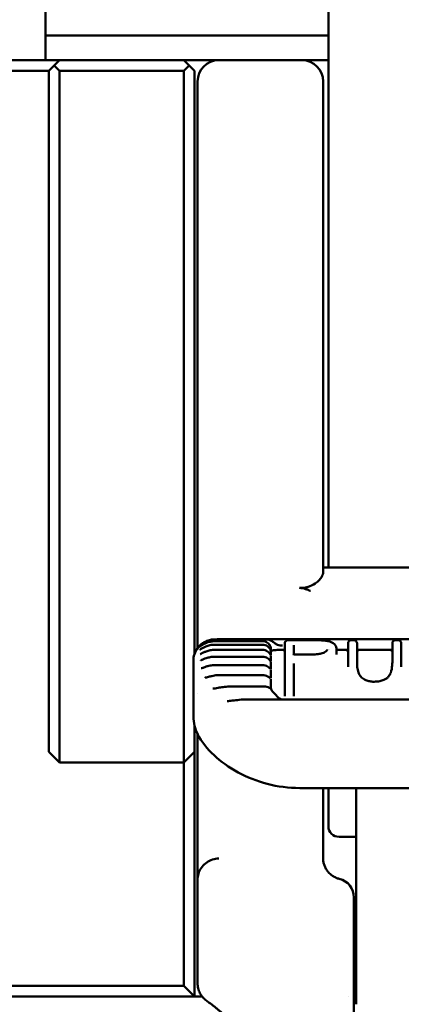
# Model space of a CAD drawing. Header units: millimetres. Extents: x 0 to 14369, y -869 to 2970.
# Tile 426 of 656: x 2543 to 2579, y 2433 to 2526. Entities that reach past the tile are written whole.
import ezdxf

# ---------------------------------------------------------------- set-up
doc = ezdxf.new("R2010")
doc.units = ezdxf.units.MM
doc.header["$LTSCALE"] = 10
doc.layers.add('Bemaßung (ISO)', color=7, linetype='Continuous', lineweight=25)
doc.layers.add('Sichtbar (ISO)', color=7, linetype='Continuous', lineweight=50)
doc.styles.add('Notiztext (DIN)', font='isocpeur.ttf')
doc.dimstyles.new('Standard (DIN)', dxfattribs={"dimscale": 10, "dimtxt": 3.5, "dimasz": 2.5, "dimexe": 3.175, "dimexo": 0.8, "dimgap": 0.8, "dimtad": 1, "dimrnd": 1e-08, "dimzin": 0, "dimtxsty": 'Notiztext (DIN)', "dimcen": 0.09, "dimdle": 10, "dimclrd": 256, "dimclre": 256, "dimclrt": 256, "dimadec": 0, "dimazin": 0, "dimtfac": 1, "dimtmove": 0, "dimatfit": 3, "dimfxl": 1, "dimtolj": 1, "dimtzin": 0, "dimlwd": -1, "dimlwe": -1, "dimarcsym": 0})

# ---------------------------------------------------------------- blocks, each defined once
blk = doc.blocks.new('*D21')
at = {"layer": 'Bemaßung (ISO)', "transparency": 16777216}
for p, q in [((2529.783, 2484.166), (2529.783, 2766.586)), ((2629.783, 2484.166), (2629.783, 2766.586)), ((2529.783, 2734.836), (2376.783, 2734.836)), ((2604.783, 2734.836), (2554.783, 2734.836))]:
    blk.add_line(p, q, dxfattribs=at)
for points in [[(2554.783, 2739.003), (2554.783, 2730.67), (2529.783, 2734.836)], [(2604.783, 2739.003), (2604.783, 2730.67), (2629.783, 2734.836)]]:
    blk.add_solid(points, dxfattribs=at)
at = {"layer": 'Defpoints', "color": 0, "transparency": 16777216}
for p in [(2629.783, 2734.836), (2529.783, 2476.166), (2629.783, 2476.166)]:
    blk.add_point(p, dxfattribs=at)
at = {"layer": 'Bemaßung (ISO)', "transparency": 16777216, "insert": (2384.783, 2784.836), "char_height": 35, "attachment_point": 1, "style": 'Notiztext (DIN)'}
blk.add_mtext('\\A1;50,00', dxfattribs=at)
blk = doc.blocks.new('*D25')
at = {"layer": 'Bemaßung (ISO)', "transparency": 16777216}
for p, q in [((2533.783, 2462.924), (2533.783, 2706.674)), ((2625.783, 2462.924), (2625.783, 2706.674)), ((2558.783, 2674.924), (2600.783, 2674.924)), ((2625.783, 2674.924), (2787.163, 2674.924))]:
    blk.add_line(p, q, dxfattribs=at)
for points in [[(2558.783, 2679.09), (2558.783, 2670.757), (2533.783, 2674.924)], [(2600.783, 2679.09), (2600.783, 2670.757), (2625.783, 2674.924)]]:
    blk.add_solid(points, dxfattribs=at)
at = {"layer": 'Defpoints', "color": 0, "transparency": 16777216}
for p in [(2625.783, 2674.924), (2533.783, 2454.924), (2625.783, 2454.924)]:
    blk.add_point(p, dxfattribs=at)
at = {"layer": 'Bemaßung (ISO)', "transparency": 16777216, "insert": (2672.413, 2724.924), "char_height": 35, "attachment_point": 1, "style": 'Notiztext (DIN)'}
blk.add_mtext('\\A1;46,00', dxfattribs=at)

msp = doc.modelspace()

# ---------------------------------------------------------------- linework, layer by layer
at = {"layer": 'Sichtbar (ISO)'}
for p, q in [((2572.383, 2540.61), (2572.383, 2477.421)), ((2545.783, 2521.924), (2545.783, 2529.816)), ((2545.783, 2524.224), (2572.383, 2524.224)), ((2547.083, 2521.924), (2520.783, 2521.924)), ((2547.083, 2521.924), (2546.583, 2521.424)), ((2558.783, 2521.924), (2547.083, 2521.924)), ((2558.783, 2521.924), (2562.083, 2521.924)), ((2559.283, 2521.424), (2558.783, 2521.924)), ((2562.083, 2521.924), (2569.883, 2521.924)), ((2569.883, 2521.924), (2572.383, 2521.924)), ((2546.083, 2520.924), (2520.783, 2520.924)), ((2546.583, 2521.424), (2546.083, 2520.924)), ((2546.083, 2492.487), (2546.083, 2520.924)), ((2547.083, 2520.924), (2546.583, 2521.424)), ((2558.783, 2520.924), (2547.083, 2520.924)), ((2547.083, 2492.487), (2547.083, 2520.924)), ((2558.783, 2520.924), (2559.283, 2521.424)), ((2558.783, 2520.924), (2558.783, 2492.487)), ((2559.783, 2520.924), (2559.283, 2521.424)), ((2559.783, 2520.924), (2559.783, 2492.487)), ((2560.083, 2515.846), (2560.083, 2519.924)), ((2571.883, 2519.924), (2571.883, 2515.846)), ((2560.083, 2515.846), (2560.083, 2507.226)), ((2571.883, 2507.226), (2571.883, 2515.846)), ((2560.083, 2503.304), (2560.083, 2507.226)), ((2571.883, 2503.304), (2571.883, 2507.226)), ((2560.083, 2488.286), (2560.083, 2503.304)), ((2571.883, 2503.304), (2571.883, 2488.286)), ((2546.083, 2491.987), (2546.083, 2492.487)), ((2546.083, 2491.987), (2546.083, 2457.424)), ((2547.083, 2491.487), (2547.083, 2492.487)), ((2558.783, 2492.487), (2558.783, 2491.487)), ((2559.783, 2492.487), (2559.783, 2491.987)), ((2559.783, 2466.088), (2559.783, 2491.987)), ((2547.083, 2456.924), (2547.083, 2491.487)), ((2558.783, 2491.487), (2558.783, 2456.924)), ((2560.083, 2488.286), (2560.083, 2466.666)), ((2571.883, 2488.286), (2571.883, 2473.833)), ((2572.383, 2477.421), (2572.383, 2475.049)), ((2572.383, 2474.232), (2572.383, 2475.049)), ((2571.883, 2474.232), (2587.683, 2474.232)), ((2566.183, 2467.313), (2561.683, 2467.313)), ((2566.183, 2466.984), (2561.683, 2466.984)), ((2561.703, 2467.481), (2566.495, 2467.481)), ((2568.502, 2467.5), (2562.105, 2467.5)), ((2568.284, 2462.697), (2568.284, 2467.118)), ((2570.686, 2467.409), (2568.575, 2467.409)), ((2568.983, 2467.5), (2590.983, 2467.5)), ((2569.127, 2466.937), (2569.127, 2466.083)), ((2574.23, 2465.387), (2574.23, 2467.118)), ((2574.782, 2467.409), (2574.521, 2467.409)), ((2575.073, 2467.118), (2575.073, 2465.39)), ((2578.395, 2465.39), (2578.395, 2467.118)), ((2578.947, 2467.409), (2578.686, 2467.409)), ((2579.238, 2467.118), (2579.238, 2465.387)), ((2566.183, 2466.498), (2561.683, 2466.498)), ((2566.983, 2466.588), (2566.983, 2466.363)), ((2566.983, 2466.341), (2566.983, 2465.955)), ((2570.773, 2466.064), (2569.327, 2466.064)), ((2572.276, 2466.355), (2572.276, 2466.355)), ((2572.445, 2466.504), (2572.445, 2466.504)), ((2573.144, 2466.061), (2573.144, 2466.549)), ((2574.188, 2466.504), (2573.144, 2466.504)), ((2578.353, 2466.504), (2575.114, 2466.504)), ((2559.683, 2463.621), (2559.683, 2465.461)), ((2566.183, 2465.856), (2561.683, 2465.856)), ((2566.983, 2465.914), (2566.983, 2465.396)), ((2566.983, 2465.342), (2566.983, 2464.686)), ((2569.127, 2465.226), (2569.127, 2462.697)), ((2574.23, 2464.89), (2574.23, 2465.387)), ((2579.238, 2464.89), (2579.238, 2465.387)), ((2566.183, 2465.065), (2561.732, 2465.065)), ((2566.983, 2464.622), (2566.983, 2463.834)), ((2559.683, 2463.621), (2559.683, 2460.245)), ((2566.183, 2464.128), (2562.155, 2464.128)), ((2566.983, 2463.759), (2566.983, 2462.911)), ((2559.783, 2463.011), (2559.783, 2463.012)), ((2560.083, 2462.362), (2560.083, 2462.362)), ((2566.327, 2463.052), (2563.082, 2463.052)), ((2567.026, 2462.754), (2567.026, 2462.754)), ((2568.284, 2462.697), (2568.284, 2462.163)), ((2569.127, 2462.697), (2569.127, 2462.163)), ((2564.764, 2461.844), (2567.996, 2461.844)), ((2568.983, 2461.82), (2590.983, 2461.82)), ((2559.783, 2457.424), (2559.783, 2459.429)), ((2560.083, 2458.598), (2560.083, 2444.936)), ((2546.083, 2456.924), (2546.083, 2457.424)), ((2547.083, 2455.924), (2546.083, 2456.924)), ((2547.083, 2455.924), (2547.083, 2456.924)), ((2558.783, 2456.924), (2558.783, 2455.924)), ((2559.783, 2456.924), (2558.783, 2455.924)), ((2559.783, 2457.424), (2559.783, 2456.924)), ((2559.783, 2433.924), (2559.783, 2456.924)), ((2558.783, 2455.924), (2547.083, 2455.924)), ((2558.783, 2434.924), (2558.783, 2455.924)), ((2589.683, 2453.511), (2569.683, 2453.511)), ((2571.883, 2451.839), (2571.883, 2453.511)), ((2572.383, 2449.924), (2572.383, 2453.511)), ((2574.983, 2434.08), (2574.983, 2453.511)), ((2573.383, 2448.924), (2574.983, 2448.924)), ((2571.883, 2446.924), (2571.883, 2447.6)), ((2560.083, 2435.167), (2560.083, 2444.936)), ((2574.783, 2443.231), (2574.783, 2443.232)), ((2574.783, 2443.228), (2574.783, 2443.23)), ((2574.783, 2443.021), (2574.783, 2443.228)), ((2574.783, 2427.283), (2574.783, 2443.02)), ((2532.197, 2434.924), (2558.783, 2434.924)), ((2558.783, 2434.924), (2559.783, 2433.924)), ((2560.083, 2435.165), (2560.083, 2435.164)), ((2559.783, 2433.924), (2531.783, 2433.924)), ((2559.783, 2433.924), (2560.51, 2433.924)), ((2574.316, 2433.924), (2574.317, 2433.924)), ((2574.783, 2433.924), (2574.983, 2433.924)), ((2574.983, 2433.189), (2574.983, 2434.08))]:
    msp.add_line(p, q, dxfattribs=at)
for centre, radius, start, end in [((2562.083, 2519.924), 2, 90, 180), ((2569.883, 2519.924), 2, 0, 90), ((2573.383, 2449.924), 1, 180, 270), ((2572.983, 2443.232), 1.8, 359.99809, 76.29977)]:
    msp.add_arc(centre, radius, start, end, dxfattribs=at)
for centre, major_axis, ratio, start_param, end_param in [((2568.084, 2466.625), (0.2, 0), 0.996577, 6.277956, 6.283662), ((2572.195, 2466.019), (-0.148, 0.261), 0.832748, 6.283074, 6.283168), ((2574.03, 2466.625), (0.2, 0), 0.996577, 6.281524, 6.283196), ((2575.273, 2466.625), (-0.2, 0), 0.996577, 6.282705, 6.287886), ((2578.195, 2466.625), (0.2, 0), 0.996577, 6.281533, 6.283196), ((2579.438, 2466.625), (-0.2, 0), 0.996577, 6.282635, 6.288666), ((2578.272, 2463.796), (-0.229, 0.194), 0.786284, 6.283001, 6.283185), ((2566.183, 2462.902), (0.8, 0), 0.837618, 0.000005, 0.000077), ((2561.683, 2460.245), (-2, 0), 0.919755, 6.28318, 6.283238), ((2560.363, 2444.495), (-0.149, 0.893), 0.265616, 0.883565, 1.010142), ((2572.983, 2443.232), (1.8, 0), 0.99997, 6.283153, 6.283185)]:
    msp.add_ellipse(centre, major_axis=major_axis, ratio=ratio, start_param=start_param, end_param=end_param, dxfattribs=at)
for points, knots in [([(2571.883, 2473.833), (2571.883, 2473.678), (2571.838, 2473.517), (2571.63, 2473.143), (2571.435, 2472.938), (2571.169, 2472.761), (2571.157, 2472.753), (2571.144, 2472.745)], [0.1748158, 0.1748158, 0.1748158, 0.1748158, 0.2212499, 0.2212499, 0.2840532, 0.2840532, 0.2871921, 0.2871921, 0.2871921, 0.2871921]), ([(2571.144, 2472.745), (2570.937, 2472.613), (2570.686, 2472.486), (2570.339, 2472.379), (2570.242, 2472.355), (2570.08, 2472.33), (2570.019, 2472.324), (2569.894, 2472.319), (2569.832, 2472.32), (2569.737, 2472.326), (2569.704, 2472.329), (2569.673, 2472.333)], [0.00000121, 0.00000121, 0.00000121, 0.00000121, 0.05030669, 0.05030669, 0.0681473, 0.0681473, 0.07860657, 0.07860657, 0.08916185, 0.08916185, 0.0946502, 0.0946502, 0.0946502, 0.0946502]), ([(2569.673, 2472.333), (2569.868, 2472.306), (2570.056, 2472.266), (2570.393, 2472.167), (2570.543, 2472.109), (2570.678, 2472.04), (2570.681, 2472.038), (2570.683, 2472.037)], [0.00106253, 0.00106253, 0.00106253, 0.00106253, 0.03145088, 0.03145088, 0.05880463, 0.05880463, 0.05932217, 0.05932217, 0.05932217, 0.05932217]), ([(2559.683, 2465.461), (2559.683, 2465.68), (2559.72, 2465.902), (2559.859, 2466.314), (2559.963, 2466.508), (2560.222, 2466.85), (2560.381, 2467.002), (2560.651, 2467.189), (2560.753, 2467.247), (2560.856, 2467.295)], [0, 0, 0, 0, 0.0331281, 0.0331281, 0.0656773, 0.0656773, 0.0982437, 0.0982437, 0.1163842, 0.1163842, 0.1163842, 0.1163842]), ([(2560.256, 2466.775), (2560.256, 2466.775), (2560.256, 2466.775), (2560.258, 2466.776), (2560.261, 2466.778), (2560.272, 2466.786), (2560.281, 2466.793), (2560.308, 2466.814), (2560.329, 2466.83), (2560.384, 2466.871), (2560.422, 2466.899), (2560.517, 2466.964), (2560.578, 2467.002), (2560.732, 2467.088), (2560.829, 2467.134), (2561.067, 2467.225), (2561.213, 2467.264), (2561.466, 2467.304), (2561.575, 2467.313), (2561.683, 2467.313)], [0.00815297, 0.00815297, 0.00815297, 0.00815297, 0.00899321, 0.00899321, 0.01181704, 0.01181704, 0.01583526, 0.01583526, 0.02224557, 0.02224557, 0.03125262, 0.03125262, 0.04317192, 0.04317192, 0.05967398, 0.05967398, 0.08206594, 0.08206594, 0.09828198, 0.09828198, 0.09828198, 0.09828198]), ([(2560.296, 2466.519), (2560.296, 2466.519), (2560.296, 2466.519), (2560.296, 2466.519), (2560.298, 2466.52), (2560.306, 2466.524), (2560.313, 2466.528), (2560.333, 2466.54), (2560.349, 2466.55), (2560.392, 2466.577), (2560.422, 2466.596), (2560.501, 2466.644), (2560.553, 2466.675), (2560.685, 2466.746), (2560.769, 2466.786), (2560.979, 2466.871), (2561.11, 2466.911), (2561.386, 2466.969), (2561.535, 2466.984), (2561.683, 2466.984)], [0.00660267, 0.00660267, 0.00660267, 0.00660267, 0.00670754, 0.00670754, 0.00899427, 0.00899427, 0.0123412, 0.0123412, 0.01739652, 0.01739652, 0.02484749, 0.02484749, 0.03527973, 0.03527973, 0.04999095, 0.04999095, 0.07042731, 0.07042731, 0.09259747, 0.09259747, 0.09259747, 0.09259747]), ([(2560.856, 2467.295), (2560.997, 2467.361), (2561.15, 2467.411), (2561.435, 2467.468), (2561.57, 2467.481), (2561.703, 2467.481)], [0.00019389, 0.00019389, 0.00019389, 0.00019389, 0.02397471, 0.02397471, 0.04400351, 0.04400351, 0.04400351, 0.04400351]), ([(2566.183, 2467.313), (2566.269, 2467.313), (2566.355, 2467.299), (2566.516, 2467.248), (2566.591, 2467.209), (2566.722, 2467.118), (2566.778, 2467.064), (2566.866, 2466.955), (2566.899, 2466.899), (2566.945, 2466.797), (2566.96, 2466.749), (2566.977, 2466.671), (2566.981, 2466.64), (2566.982, 2466.615), (2566.983, 2466.61), (2566.983, 2466.608)], [0, 0, 0, 0, 0.01283555, 0.01283555, 0.02538176, 0.02538176, 0.03745323, 0.03745323, 0.04872691, 0.04872691, 0.05962391, 0.05962391, 0.07062603, 0.07062603, 0.07422013, 0.07422013, 0.07422013, 0.07422013]), ([(2566.183, 2466.984), (2566.269, 2466.984), (2566.356, 2466.971), (2566.517, 2466.92), (2566.593, 2466.883), (2566.723, 2466.795), (2566.779, 2466.743), (2566.866, 2466.64), (2566.899, 2466.589), (2566.944, 2466.497), (2566.959, 2466.456), (2566.972, 2466.405), (2566.975, 2466.391), (2566.979, 2466.372), (2566.98, 2466.366), (2566.98, 2466.361), (2566.98, 2466.361), (2566.98, 2466.361)], [0, 0, 0, 0, 0.01287658, 0.01287658, 0.02547428, 0.02547428, 0.03752573, 0.03752573, 0.04866613, 0.04866613, 0.05931103, 0.05931103, 0.06487192, 0.06487192, 0.0689751, 0.0689751, 0.07010814, 0.07010814, 0.07010814, 0.07010814]), ([(2566.495, 2467.481), (2566.597, 2467.481), (2566.7, 2467.465), (2566.899, 2467.404), (2566.998, 2467.357), (2567.189, 2467.243), (2567.282, 2467.172), (2567.448, 2467.053), (2567.524, 2467.004), (2567.676, 2466.942), (2567.758, 2466.923), (2567.918, 2466.906), (2567.993, 2466.903), (2568.071, 2466.903)], [0, 0, 0, 0, 0.0152518, 0.0152518, 0.03140783, 0.03140783, 0.04956974, 0.04956974, 0.06713421, 0.06713421, 0.08398023, 0.08398023, 0.09698659, 0.09698659, 0.09698659, 0.09698659]), ([(2568.287, 2467.156), (2568.29, 2467.186), (2568.299, 2467.216), (2568.325, 2467.27), (2568.342, 2467.295), (2568.383, 2467.339), (2568.407, 2467.358), (2568.46, 2467.387), (2568.49, 2467.398), (2568.538, 2467.407), (2568.557, 2467.409), (2568.575, 2467.409)], [0, 0, 0, 0, 0.0045722, 0.0045722, 0.00912273, 0.00912273, 0.01377877, 0.01377877, 0.01860025, 0.01860025, 0.02153062, 0.02153062, 0.02153062, 0.02153062]), ([(2571.566, 2467.399), (2571.698, 2467.395), (2571.823, 2467.388), (2572.05, 2467.369), (2572.153, 2467.357), (2572.243, 2467.342)], [0, 0, 0, 0, 0.02081414, 0.02081414, 0.04276084, 0.04276084, 0.04276084, 0.04276084]), ([(2572.243, 2467.342), (2572.377, 2467.32), (2572.484, 2467.292), (2572.672, 2467.223), (2572.753, 2467.183), (2572.824, 2467.135)], [0, 0, 0, 0, 0.03252659, 0.03252659, 0.06501347, 0.06501347, 0.06501347, 0.06501347]), ([(2572.824, 2467.135), (2573.002, 2467.015), (2573.122, 2466.818), (2573.143, 2466.599), (2573.144, 2466.574), (2573.144, 2466.549)], [0, 0, 0, 0, 0.07975932, 0.07975932, 0.09001158, 0.09001158, 0.09001158, 0.09001158]), ([(2574.232, 2467.156), (2574.236, 2467.186), (2574.245, 2467.216), (2574.271, 2467.27), (2574.288, 2467.295), (2574.329, 2467.339), (2574.353, 2467.358), (2574.406, 2467.387), (2574.436, 2467.398), (2574.484, 2467.407), (2574.503, 2467.409), (2574.521, 2467.409)], [0, 0, 0, 0, 0.0045722, 0.0045722, 0.00912273, 0.00912273, 0.01377877, 0.01377877, 0.01860025, 0.01860025, 0.02153061, 0.02153061, 0.02153061, 0.02153061]), ([(2574.782, 2467.409), (2574.815, 2467.409), (2574.85, 2467.403), (2574.913, 2467.38), (2574.942, 2467.363), (2574.992, 2467.322), (2575.014, 2467.297), (2575.047, 2467.243), (2575.058, 2467.213), (2575.067, 2467.174), (2575.069, 2467.165), (2575.07, 2467.156)], [0, 0, 0, 0, 0.00534903, 0.00534903, 0.01051101, 0.01051101, 0.01542222, 0.01542222, 0.02012987, 0.02012987, 0.02151894, 0.02151894, 0.02151894, 0.02151894]), ([(2575.07, 2467.155), (2575.071, 2467.149), (2575.072, 2467.136), (2575.073, 2467.124), (2575.073, 2467.118)], [0.0009351, 0.0009351, 0.0009351, 0.0009351, 0.5, 0.9999987, 0.9999987, 0.9999987, 0.9999987]), ([(2578.398, 2467.156), (2578.401, 2467.186), (2578.41, 2467.216), (2578.436, 2467.27), (2578.453, 2467.295), (2578.494, 2467.339), (2578.518, 2467.358), (2578.571, 2467.387), (2578.601, 2467.398), (2578.649, 2467.407), (2578.668, 2467.409), (2578.686, 2467.409)], [0, 0, 0, 0, 0.0045722, 0.0045722, 0.00912273, 0.00912273, 0.01377877, 0.01377877, 0.01860025, 0.01860025, 0.02153061, 0.02153061, 0.02153061, 0.02153061]), ([(2578.947, 2467.409), (2578.98, 2467.409), (2579.015, 2467.403), (2579.078, 2467.38), (2579.107, 2467.363), (2579.158, 2467.322), (2579.179, 2467.297), (2579.212, 2467.243), (2579.224, 2467.213), (2579.233, 2467.174), (2579.234, 2467.165), (2579.235, 2467.156)], [0, 0, 0, 0, 0.00534903, 0.00534903, 0.01051101, 0.01051101, 0.01542222, 0.01542222, 0.02012987, 0.02012987, 0.02151894, 0.02151894, 0.02151894, 0.02151894]), ([(2579.235, 2467.155), (2579.236, 2467.149), (2579.237, 2467.136), (2579.238, 2467.124), (2579.238, 2467.118)], [0.0009351, 0.0009351, 0.0009351, 0.0009351, 0.5, 0.9999987, 0.9999987, 0.9999987, 0.9999987]), ([(2560.335, 2466.096), (2560.335, 2466.096), (2560.336, 2466.097), (2560.343, 2466.1), (2560.35, 2466.103), (2560.37, 2466.112), (2560.385, 2466.119), (2560.426, 2466.141), (2560.455, 2466.156), (2560.53, 2466.196), (2560.579, 2466.221), (2560.708, 2466.282), (2560.792, 2466.319), (2561.001, 2466.396), (2561.131, 2466.433), (2561.4, 2466.484), (2561.542, 2466.498), (2561.683, 2466.498)], [0.00503868, 0.00503868, 0.00503868, 0.00503868, 0.00718657, 0.00718657, 0.01042648, 0.01042648, 0.01510974, 0.01510974, 0.0220027, 0.0220027, 0.03176636, 0.03176636, 0.04624107, 0.04624107, 0.06653815, 0.06653815, 0.0876798, 0.0876798, 0.0876798, 0.0876798]), ([(2566.183, 2466.498), (2566.269, 2466.498), (2566.356, 2466.485), (2566.518, 2466.436), (2566.594, 2466.399), (2566.724, 2466.315), (2566.78, 2466.266), (2566.865, 2466.172), (2566.897, 2466.125), (2566.942, 2466.046), (2566.956, 2466.011), (2566.966, 2465.981), (2566.968, 2465.975), (2566.97, 2465.968), (2566.971, 2465.965), (2566.971, 2465.965)], [0, 0, 0, 0, 0.01292326, 0.01292326, 0.02555461, 0.02555461, 0.03754485, 0.03754485, 0.04852303, 0.04852303, 0.05890069, 0.05890069, 0.06141122, 0.06141122, 0.06381342, 0.06381342, 0.06381342, 0.06381342]), ([(2568.241, 2466.501), (2568.232, 2466.501), (2568.224, 2466.501), (2567.97, 2466.499), (2567.746, 2466.496), (2567.391, 2466.482), (2567.237, 2466.471), (2567.033, 2466.439), (2566.983, 2466.417), (2566.983, 2466.391)], [-0.2659513, -0.2659513, -0.2659513, -0.2659513, -0.2647125, -0.2647125, -0.2269046, -0.2269046, -0.1889191, -0.1889191, -0.1509336, -0.1509336, -0.1509336, -0.1509336]), ([(2568.15, 2466.44), (2568.15, 2466.44), (2568.15, 2466.44), (2568.151, 2466.441), (2568.152, 2466.441), (2568.155, 2466.442), (2568.157, 2466.442), (2568.164, 2466.445), (2568.169, 2466.447), (2568.181, 2466.452), (2568.188, 2466.456), (2568.202, 2466.465), (2568.211, 2466.471), (2568.229, 2466.488), (2568.239, 2466.499), (2568.259, 2466.526), (2568.268, 2466.544), (2568.281, 2466.582), (2568.284, 2466.603), (2568.284, 2466.624)], [0.02329832, 0.02329832, 0.02329832, 0.02329832, 0.02371036, 0.02371036, 0.02483218, 0.02483218, 0.02567789, 0.02567789, 0.02710678, 0.02710678, 0.02845417, 0.02845417, 0.03012637, 0.03012637, 0.0324342, 0.0324342, 0.03535575, 0.03535575, 0.03854671, 0.03854671, 0.03854671, 0.03854671]), ([(2569.044, 2466.109), (2569.044, 2466.109), (2569.044, 2466.109), (2569.045, 2466.108), (2569.048, 2466.107), (2569.059, 2466.102), (2569.067, 2466.099), (2569.09, 2466.092), (2569.105, 2466.088), (2569.142, 2466.08), (2569.165, 2466.076), (2569.217, 2466.069), (2569.247, 2466.067), (2569.293, 2466.065), (2569.31, 2466.064), (2569.327, 2466.064)], [0.01638781, 0.01638781, 0.01638781, 0.01638781, 0.01674286, 0.01674286, 0.01936135, 0.01936135, 0.02225495, 0.02225495, 0.02567305, 0.02567305, 0.02973801, 0.02973801, 0.03433485, 0.03433485, 0.03683621, 0.03683621, 0.03683621, 0.03683621]), ([(2570.773, 2466.064), (2570.893, 2466.064), (2571.013, 2466.068), (2571.23, 2466.081), (2571.327, 2466.09), (2571.56, 2466.121), (2571.691, 2466.149), (2571.883, 2466.205), (2571.953, 2466.233), (2572.022, 2466.266), (2572.035, 2466.273), (2572.047, 2466.28)], [0, 0, 0, 0, 0.01797945, 0.01797945, 0.03306086, 0.03306086, 0.05592827, 0.05592827, 0.07427749, 0.07427749, 0.07924196, 0.07924196, 0.07924196, 0.07924196]), ([(2572.048, 2466.28), (2572.125, 2466.324), (2572.174, 2466.365), (2572.245, 2466.441), (2572.26, 2466.472), (2572.274, 2466.512), (2572.276, 2466.525), (2572.276, 2466.537)], [0, 0, 0, 0, 0.02931678, 0.02931678, 0.06594166, 0.06594166, 0.09345113, 0.09345113, 0.09345113, 0.09345113]), ([(2574.096, 2466.44), (2574.096, 2466.44), (2574.096, 2466.44), (2574.097, 2466.441), (2574.098, 2466.441), (2574.103, 2466.442), (2574.108, 2466.444), (2574.119, 2466.449), (2574.125, 2466.452), (2574.139, 2466.459), (2574.146, 2466.464), (2574.163, 2466.477), (2574.172, 2466.485), (2574.192, 2466.508), (2574.202, 2466.523), (2574.219, 2466.557), (2574.225, 2466.577), (2574.229, 2466.606), (2574.23, 2466.615), (2574.23, 2466.625)], [0.02332192, 0.02332192, 0.02332192, 0.02332192, 0.02374328, 0.02374328, 0.02485495, 0.02485495, 0.0265227, 0.0265227, 0.02789426, 0.02789426, 0.02937383, 0.02937383, 0.03135636, 0.03135636, 0.03406334, 0.03406334, 0.03718366, 0.03718366, 0.03858481, 0.03858481, 0.03858481, 0.03858481]), ([(2575.073, 2466.624), (2575.073, 2466.603), (2575.076, 2466.581), (2575.09, 2466.541), (2575.1, 2466.522), (2575.125, 2466.49), (2575.14, 2466.475), (2575.162, 2466.46), (2575.168, 2466.456), (2575.179, 2466.451), (2575.183, 2466.449), (2575.192, 2466.445), (2575.197, 2466.443), (2575.204, 2466.441), (2575.205, 2466.441), (2575.207, 2466.44), (2575.207, 2466.44), (2575.207, 2466.44)], [0, 0, 0, 0, 0.00322914, 0.00322914, 0.00645042, 0.00645042, 0.00961174, 0.00961174, 0.01090882, 0.01090882, 0.01184502, 0.01184502, 0.01334239, 0.01334239, 0.01467993, 0.01467993, 0.01523997, 0.01523997, 0.01523997, 0.01523997]), ([(2578.261, 2466.44), (2578.261, 2466.44), (2578.261, 2466.44), (2578.262, 2466.441), (2578.263, 2466.441), (2578.268, 2466.442), (2578.273, 2466.444), (2578.284, 2466.449), (2578.291, 2466.452), (2578.304, 2466.459), (2578.311, 2466.464), (2578.328, 2466.477), (2578.337, 2466.485), (2578.357, 2466.508), (2578.367, 2466.523), (2578.384, 2466.557), (2578.39, 2466.577), (2578.394, 2466.606), (2578.395, 2466.615), (2578.395, 2466.625)], [0.02332194, 0.02332194, 0.02332194, 0.02332194, 0.02374326, 0.02374326, 0.02485497, 0.02485497, 0.02652274, 0.02652274, 0.0278942, 0.0278942, 0.0293738, 0.0293738, 0.03135647, 0.03135647, 0.03406347, 0.03406347, 0.03718378, 0.03718378, 0.0385849, 0.0385849, 0.0385849, 0.0385849]), ([(2560.372, 2465.513), (2560.372, 2465.513), (2560.373, 2465.513), (2560.378, 2465.515), (2560.384, 2465.517), (2560.403, 2465.523), (2560.417, 2465.529), (2560.455, 2465.544), (2560.481, 2465.556), (2560.551, 2465.587), (2560.596, 2465.607), (2560.718, 2465.659), (2560.798, 2465.69), (2560.998, 2465.759), (2561.124, 2465.793), (2561.393, 2465.843), (2561.538, 2465.856), (2561.683, 2465.856)], [0.00341203, 0.00341203, 0.00341203, 0.00341203, 0.00515302, 0.00515302, 0.00832222, 0.00832222, 0.01268924, 0.01268924, 0.01897222, 0.01897222, 0.02803426, 0.02803426, 0.04180041, 0.04180041, 0.06146542, 0.06146542, 0.08314878, 0.08314878, 0.08314878, 0.08314878]), ([(2566.183, 2465.856), (2566.269, 2465.856), (2566.357, 2465.844), (2566.519, 2465.797), (2566.595, 2465.762), (2566.724, 2465.682), (2566.779, 2465.637), (2566.862, 2465.553), (2566.893, 2465.513), (2566.925, 2465.465), (2566.933, 2465.452), (2566.945, 2465.43), (2566.95, 2465.421), (2566.952, 2465.416), (2566.953, 2465.416), (2566.953, 2465.416)], [0, 0, 0, 0, 0.01295595, 0.01295595, 0.02560154, 0.02560154, 0.03748083, 0.03748083, 0.04818177, 0.04818177, 0.05299352, 0.05299352, 0.0573825, 0.0573825, 0.05856341, 0.05856341, 0.05856341, 0.05856341]), ([(2578.043, 2463.99), (2578.138, 2464.102), (2578.195, 2464.227), (2578.323, 2464.58), (2578.359, 2464.809), (2578.39, 2465.15), (2578.395, 2465.273), (2578.395, 2465.39)], [0, 0, 0, 0, 0.0446298, 0.0446298, 0.1257401, 0.1257401, 0.1745503, 0.1745503, 0.1745503, 0.1745503]), ([(2560.422, 2464.775), (2560.422, 2464.775), (2560.425, 2464.775), (2560.434, 2464.776), (2560.442, 2464.778), (2560.466, 2464.783), (2560.484, 2464.788), (2560.531, 2464.803), (2560.563, 2464.814), (2560.648, 2464.844), (2560.705, 2464.865), (2560.851, 2464.915), (2560.946, 2464.946), (2561.184, 2465.009), (2561.333, 2465.037), (2561.566, 2465.06), (2561.649, 2465.064), (2561.732, 2465.064)], [0.00066082, 0.00066082, 0.00066082, 0.00066082, 0.00327635, 0.00327635, 0.00684491, 0.00684491, 0.01171231, 0.01171231, 0.01865242, 0.01865242, 0.02914706, 0.02914706, 0.04471474, 0.04471474, 0.06743741, 0.06743741, 0.07989162, 0.07989162, 0.07989162, 0.07989162]), ([(2566.183, 2465.065), (2566.269, 2465.064), (2566.357, 2465.052), (2566.519, 2465.008), (2566.595, 2464.975), (2566.722, 2464.902), (2566.776, 2464.861), (2566.837, 2464.806), (2566.854, 2464.79), (2566.88, 2464.761), (2566.892, 2464.749), (2566.908, 2464.729), (2566.914, 2464.722), (2566.92, 2464.714), (2566.921, 2464.712), (2566.921, 2464.712)], [0, 0, 0, 0, 0.0129639, 0.0129639, 0.02559157, 0.02559157, 0.0372901, 0.0372901, 0.04233739, 0.04233739, 0.04695021, 0.04695021, 0.05083937, 0.05083937, 0.05309008, 0.05309008, 0.05309008, 0.05309008]), ([(2575.21, 2464.362), (2575.248, 2464.265), (2575.299, 2464.166), (2575.446, 2463.966), (2575.547, 2463.863), (2575.691, 2463.77)], [0, 0, 0, 0, 0.03608745, 0.03608745, 0.07358972, 0.07358972, 0.07358972, 0.07358972]), ([(2560.75, 2463.886), (2560.768, 2463.886), (2560.792, 2463.888), (2560.852, 2463.898), (2560.89, 2463.905), (2560.988, 2463.928), (2561.051, 2463.946), (2561.216, 2463.99), (2561.321, 2464.018), (2561.59, 2464.078), (2561.758, 2464.106), (2562.003, 2464.125), (2562.079, 2464.128), (2562.155, 2464.128)], [0, 0, 0, 0, 0.00680955, 0.00680955, 0.01476839, 0.01476839, 0.02633906, 0.02633906, 0.0436116, 0.0436116, 0.06912113, 0.06912113, 0.08053113, 0.08053113, 0.08053113, 0.08053113]), ([(2566.183, 2464.128), (2566.269, 2464.128), (2566.357, 2464.116), (2566.518, 2464.074), (2566.593, 2464.044), (2566.719, 2463.979), (2566.771, 2463.943), (2566.827, 2463.9), (2566.842, 2463.888), (2566.863, 2463.869), (2566.871, 2463.862), (2566.881, 2463.853), (2566.884, 2463.851), (2566.884, 2463.851), (2566.884, 2463.851), (2566.884, 2463.851)], [0, 0, 0, 0, 0.01293346, 0.01293346, 0.02549776, 0.02549776, 0.03691258, 0.03691258, 0.04152972, 0.04152972, 0.04530485, 0.04530485, 0.04794123, 0.04794123, 0.04797875, 0.04797875, 0.04797875, 0.04797875]), ([(2575.691, 2463.77), (2575.749, 2463.732), (2575.815, 2463.695), (2575.949, 2463.635), (2576.016, 2463.609), (2576.199, 2463.554), (2576.325, 2463.53), (2576.527, 2463.511), (2576.601, 2463.508), (2576.675, 2463.508)], [0, 0, 0, 0, 0.01508162, 0.01508162, 0.02778867, 0.02778867, 0.04736568, 0.04736568, 0.05849377, 0.05849377, 0.05849377, 0.05849377]), ([(2576.675, 2463.508), (2576.774, 2463.508), (2576.874, 2463.512), (2577.058, 2463.529), (2577.143, 2463.542), (2577.359, 2463.585), (2577.486, 2463.624), (2577.69, 2463.711), (2577.772, 2463.758), (2577.925, 2463.866), (2577.991, 2463.928), (2578.043, 2463.99)], [0, 0, 0, 0, 0.01487674, 0.01487674, 0.02802781, 0.02802781, 0.04975976, 0.04975976, 0.06909635, 0.06909635, 0.09263034, 0.09263034, 0.09263034, 0.09263034]), ([(2561.517, 2462.856), (2561.577, 2462.856), (2561.648, 2462.863), (2561.811, 2462.887), (2561.907, 2462.906), (2562.155, 2462.954), (2562.313, 2462.984), (2562.672, 2463.035), (2562.877, 2463.052), (2563.082, 2463.052)], [0, 0, 0, 0, 0.01369071, 0.01369071, 0.03002743, 0.03002743, 0.05471915, 0.05471915, 0.08533739, 0.08533739, 0.08533739, 0.08533739]), ([(2566.327, 2463.052), (2566.419, 2463.052), (2566.512, 2463.041), (2566.68, 2462.999), (2566.758, 2462.97), (2566.875, 2462.908), (2566.921, 2462.877), (2566.984, 2462.818), (2567.007, 2462.792), (2567.026, 2462.754)], [0, 0, 0, 0, 0.01376359, 0.01376359, 0.02668391, 0.02668391, 0.03729503, 0.03729503, 0.04598374, 0.04598374, 0.04598374, 0.04598374]), ([(2566.983, 2462.897), (2566.984, 2462.86), (2566.987, 2462.829), (2566.991, 2462.808), (2566.991, 2462.808), (2566.991, 2462.807)], [0, 0, 0, 0, 0.00846648, 0.00846648, 0.008646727, 0.008646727, 0.008646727, 0.008646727]), ([(2567.242, 2462.474), (2567.348, 2462.372), (2567.442, 2462.253), (2567.618, 2462.06), (2567.702, 2461.983), (2567.842, 2461.894), (2567.894, 2461.867), (2567.948, 2461.844)], [0, 0, 0, 0, 0.02216579, 0.02216579, 0.04072368, 0.04072368, 0.05089397, 0.05089397, 0.05089397, 0.05089397]), ([(2562.857, 2461.689), (2563.01, 2461.689), (2563.177, 2461.707), (2563.557, 2461.753), (2563.776, 2461.783), (2564.25, 2461.83), (2564.507, 2461.844), (2564.764, 2461.844)], [0, 0, 0, 0, 0.02759474, 0.02759474, 0.06136786, 0.06136786, 0.09982685, 0.09982685, 0.09982685, 0.09982685]), ([(2569.683, 2453.511), (2568.653, 2453.511), (2567.61, 2453.649), (2565.656, 2454.161), (2564.72, 2454.538), (2563.028, 2455.454), (2562.257, 2456.006), (2560.974, 2457.198), (2560.45, 2457.849), (2559.849, 2459.075), (2559.683, 2459.647), (2559.683, 2460.245)], [0, 0, 0, 0, 0.154552, 0.154552, 0.3088375, 0.3088375, 0.4681361, 0.4681361, 0.6320351, 0.6320351, 0.7522292, 0.7522292, 0.7522292, 0.7522292]), ([(2571.883, 2451.839), (2571.883, 2451.793), (2571.883, 2451.727), (2571.883, 2451.658), (2571.883, 2451.64)], [0, 0, 0, 0, 0.05882353, 0.07970258, 0.07970258, 0.07970258, 0.07970258]), ([(2571.883, 2451.64), (2571.883, 2451.269), (2571.883, 2450.925), (2571.883, 2450.436), (2571.883, 2450.268), (2571.883, 2450.106)], [0, 0, 0, 0, 0.06076281, 0.06076281, 0.09517782, 0.09517782, 0.09517782, 0.09517782]), ([(2571.883, 2450.106), (2571.883, 2450.028), (2571.883, 2449.866), (2571.883, 2449.61), (2571.883, 2449.334), (2571.883, 2449.037), (2571.883, 2448.718), (2571.883, 2448.373), (2571.883, 2448.031), (2571.883, 2447.799), (2571.883, 2447.696)], [0.5312892, 0.5312892, 0.5312892, 0.5312892, 0.5882353, 0.6470588, 0.7058824, 0.7647059, 0.8235294, 0.8823529, 0.9411765, 0.9862634, 0.9862634, 0.9862634, 0.9862634]), ([(2562.083, 2446.896), (2561.879, 2446.891), (2561.676, 2446.856), (2561.482, 2446.793), (2561.288, 2446.73), (2561.104, 2446.639), (2560.937, 2446.524), (2560.771, 2446.409), (2560.622, 2446.27), (2560.498, 2446.113), (2560.374, 2445.957), (2560.275, 2445.783), (2560.205, 2445.599), (2560.135, 2445.416), (2560.095, 2445.223), (2560.085, 2445.03)], [0, 0, 0, 0, 0.2, 0.2, 0.2, 0.4, 0.4, 0.4, 0.6, 0.6, 0.6, 0.8, 0.8, 0.8, 1, 1, 1, 1]), ([(2573.409, 2444.98), (2573.303, 2445.006), (2573.077, 2445.082), (2572.756, 2445.256), (2572.467, 2445.495), (2572.237, 2445.769), (2572.065, 2446.068), (2571.948, 2446.382), (2571.893, 2446.67), (2571.883, 2446.854), (2571.883, 2446.924)], [0, 0, 0, 0, 0.1401116, 0.3046264, 0.454335, 0.5913043, 0.7168794, 0.8323042, 0.9379656, 1, 1, 1, 1]), ([(2574.784, 2443.25), (2574.784, 2443.25), (2574.784, 2443.25), (2574.784, 2443.249), (2574.784, 2443.247), (2574.784, 2443.242), (2574.784, 2443.237), (2574.783, 2443.225), (2574.783, 2443.216), (2574.783, 2443.193), (2574.783, 2443.18), (2574.783, 2443.153), (2574.783, 2443.141), (2574.783, 2443.112), (2574.783, 2443.093), (2574.783, 2443.062), (2574.783, 2443.051), (2574.783, 2443.023), (2574.783, 2443.005), (2574.783, 2442.969), (2574.783, 2442.951), (2574.783, 2442.915), (2574.783, 2442.897), (2574.783, 2442.874), (2574.783, 2442.867), (2574.783, 2442.861)], [0.00238441, 0.00238441, 0.00238441, 0.00238441, 0.00271486, 0.00271486, 0.00378199, 0.00378199, 0.00536067, 0.00536067, 0.00739441, 0.00739441, 0.00985969, 0.00985969, 0.01207866, 0.01207866, 0.01542792, 0.01542792, 0.01710161, 0.01710161, 0.01964951, 0.01964951, 0.02254459, 0.02254459, 0.02567672, 0.02567672, 0.02707319, 0.02707319, 0.02707319, 0.02707319]), ([(2560.918, 2433.532), (2560.895, 2433.549), (2560.872, 2433.566), (2560.737, 2433.672), (2560.635, 2433.772), (2560.45, 2433.994), (2560.37, 2434.116), (2560.229, 2434.39), (2560.173, 2434.542), (2560.1, 2434.853), (2560.082, 2435.01), (2560.083, 2435.167)], [-0.09581972, -0.09581972, -0.09581972, -0.09581972, -0.09149083, -0.09149083, -0.06999676, -0.06999676, -0.04798474, -0.04798474, -0.02364025, -0.02364025, -0.00000394, -0.00000394, -0.00000394, -0.00000394]), ([(2560.918, 2433.532), (2560.924, 2433.528), (2560.975, 2433.491), (2561.086, 2433.412), (2561.271, 2433.275), (2561.469, 2433.125), (2561.672, 2432.966), (2561.873, 2432.803), (2562.069, 2432.638), (2562.256, 2432.473), (2562.432, 2432.31), (2562.597, 2432.15), (2562.749, 2431.993), (2562.889, 2431.84), (2563.017, 2431.691), (2563.134, 2431.545), (2563.241, 2431.405), (2563.338, 2431.268), (2563.427, 2431.136), (2563.507, 2431.008), (2563.582, 2430.885), (2563.652, 2430.762), (2563.722, 2430.636), (2563.794, 2430.504), (2563.864, 2430.372), (2563.933, 2430.238), (2564.001, 2430.103), (2564.069, 2429.963), (2564.139, 2429.816), (2564.212, 2429.654), (2564.291, 2429.473), (2564.376, 2429.267), (2564.469, 2429.031), (2564.567, 2428.761), (2564.669, 2428.455), (2564.774, 2428.111), (2564.879, 2427.726), (2564.982, 2427.296), (2565.083, 2426.815), (2565.181, 2426.277), (2565.272, 2425.678), (2565.358, 2425.014), (2565.436, 2424.281), (2565.506, 2423.474), (2565.57, 2422.587), (2565.626, 2421.614), (2565.676, 2420.549), (2565.72, 2419.386), (2565.758, 2418.119), (2565.791, 2416.743), (2565.82, 2415.245), (2565.843, 2413.635), (2565.862, 2411.963), (2565.875, 2410.309), (2565.884, 2408.75), (2565.889, 2407.325), (2565.893, 2406.025), (2565.895, 2404.797), (2565.896, 2403.585), (2565.897, 2402.368), (2565.897, 2401.157), (2565.897, 2399.948), (2565.897, 2398.707), (2565.887, 2397.384), (2565.859, 2395.947), (2565.796, 2394.378), (2565.68, 2392.658), (2565.49, 2390.772), (2565.204, 2388.703), (2564.804, 2386.43), (2564.274, 2383.947), (2563.631, 2381.349), (2562.913, 2378.745), (2562.147, 2376.182), (2561.627, 2374.55), (2561.368, 2373.753)], [0.0000005, 0.0000005, 0.0000005, 0.0000005, 0.0018228, 0.0148528, 0.0267326, 0.0375536, 0.0474349, 0.0564836, 0.0647801, 0.0723864, 0.079362, 0.0857669, 0.0916643, 0.0971177, 0.1021714, 0.106837, 0.1111283, 0.1150844, 0.1187266, 0.1220403, 0.1250478, 0.1278496, 0.1305787, 0.1333163, 0.1360652, 0.1388054, 0.1415363, 0.144304, 0.1471988, 0.1503245, 0.1537856, 0.1576736, 0.1620614, 0.1670042, 0.1724967, 0.178495, 0.1850197, 0.1921465, 0.1999465, 0.2084793, 0.2177974, 0.2279535, 0.2390122, 0.2510542, 0.2641726, 0.2784723, 0.2940569, 0.3110128, 0.3294265, 0.34937, 0.3710346, 0.3946436, 0.419388, 0.4436961, 0.4664803, 0.4870974, 0.5055537, 0.5229022, 0.5403548, 0.5581162, 0.5756767, 0.5928564, 0.6104894, 0.629702, 0.6507302, 0.6737483, 0.6992176, 0.727311, 0.7582397, 0.7925456, 0.8307345, 0.8726001, 0.9143155, 0.9556741, 0.9999988, 0.9999988, 0.9999988, 0.9999988])]:
    msp.add_open_spline(points, degree=3, knots=knots, dxfattribs=at)
for points in [[(2561.804, 2467.481), (2561.904, 2467.494), (2562.005, 2467.5), (2562.105, 2467.5)], [(2568.284, 2467.118), (2568.284, 2467.124), (2568.285, 2467.137), (2568.286, 2467.149), (2568.287, 2467.155)], [(2568.576, 2467.5), (2568.552, 2467.5), (2568.527, 2467.5), (2568.502, 2467.5)], [(2568.576, 2467.5), (2568.71, 2467.5), (2568.847, 2467.5), (2568.983, 2467.5)], [(2570.686, 2467.409), (2570.982, 2467.409), (2571.286, 2467.408), (2571.566, 2467.399)], [(2574.23, 2467.118), (2574.23, 2467.124), (2574.23, 2467.137), (2574.232, 2467.149), (2574.232, 2467.155)], [(2578.395, 2467.118), (2578.395, 2467.124), (2578.396, 2467.137), (2578.397, 2467.149), (2578.398, 2467.155)], [(2575.073, 2465.39), (2575.073, 2465.074), (2575.079, 2464.697), (2575.21, 2464.362)], [(2566.983, 2462.902), (2566.983, 2462.901), (2566.983, 2462.899), (2566.983, 2462.897)], [(2567.026, 2462.754), (2567.063, 2462.679), (2567.134, 2462.578), (2567.242, 2462.474)], [(2562.856, 2461.689), (2562.856, 2461.689), (2562.857, 2461.689), (2562.857, 2461.689)], [(2567.996, 2461.844), (2568.325, 2461.844), (2568.654, 2461.82), (2568.983, 2461.82)], [(2571.883, 2447.696), (2571.883, 2447.664), (2571.883, 2447.633), (2571.883, 2447.602)], [(2571.883, 2447.602), (2571.883, 2447.601), (2571.883, 2447.601), (2571.883, 2447.6)], [(2573.893, 2444.79), (2573.956, 2444.752), (2574.017, 2444.709), (2574.074, 2444.663)], [(2560.083, 2435.159), (2560.083, 2435.161), (2560.083, 2435.163), (2560.083, 2435.164)]]:
    msp.add_open_spline(points, degree=3, dxfattribs=at)

# ---------------------------------------------------------------- dimensions: what is measured, and where the dimension line sits
at = {"layer": 'Bemaßung (ISO)'}
for base, p1, p2, picture, middle in [((2629.783, 2734.836), (2529.783, 2476.166), (2629.783, 2476.166), '*D21', (2436.408, 2734.836)), ((2625.783, 2674.924), (2533.783, 2454.924), (2625.783, 2454.924), '*D25', (2725.788, 2674.924))]:
    dim = msp.add_linear_dim(base=base, p1=p1, p2=p2, angle=180, dimstyle='Standard (DIN)', override={"dimgap": 0.8, "dimdec": 2, "dimlfac": 0.5, "dimtol": 0, "dimlim": 0, "dimtp": 0, "dimtm": 0, "dimtdec": 2, "dimtofl": 0, "dimatfit": 2}, dxfattribs=at)
    dim.commit()
    dim.dimension.update_dxf_attribs({"geometry": picture, "text_midpoint": middle, "dimtype": 160})

doc.saveas('drawing.dxf')
